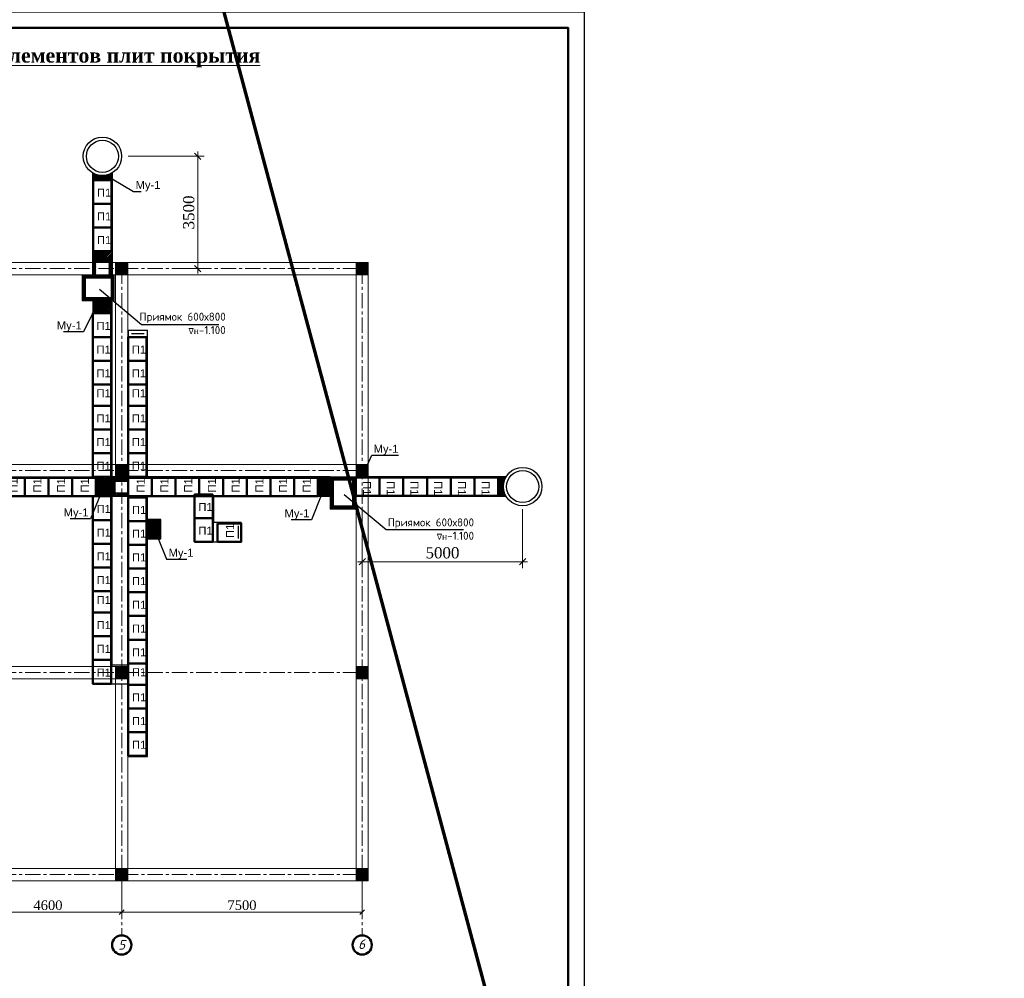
# Model space of a CAD drawing. Header units: millimetres. Extents: x 2063114 to 14983986, y -126020516 to 213791.
# Tile 593 of 656: x 2366898 to 2397603, y -182055 to -152159. Entities that reach past the tile are written whole.
import ezdxf
from ezdxf import colors
from ezdxf.entities.mleader import LeaderData, LeaderLine
from ezdxf.math import Vec2, Vec3

# ---------------------------------------------------------------- set-up
doc = ezdxf.new("R2010")
doc.units = ezdxf.units.MM
doc.linetypes.add('ACAD_ISO10W100', pattern=[18, 12, -3, 0, -3])
doc.linetypes.add('осевая', pattern=[50.8, 31.75, -6.35, 6.35, -6.35])
doc.layers.get('Defpoints').update_dxf_attribs({"color": 6, "lineweight": 35})
for name, color, linetype, lineweight in [('.', 7, 'Continuous', 15), ('_0', 7, 'Continuous', 20), ('_fundament', 160, 'Continuous', 50), ('АСО-Размеры-цепочки', 7, 'Continuous', 13), ('Надпись', 7, 'Continuous', 15), ('план', 7, 'Continuous', 20), ('раз.нар', 250, 'Continuous', 20), ('сплошная_толстая', 7, 'Continuous', 50), ('Стена', 7, 'Continuous', 35)]:
    doc.layers.add(name, color=color, linetype=linetype, lineweight=lineweight)
doc.layers.add('пунктир', color=1, linetype='ACAD_ISO10W100')
doc.styles.add('GOST 2.304', font='isocpeur.ttf', dxfattribs={"oblique": 15})
doc.styles.add('ISO_1.0', font='isocpeur.ttf')
doc.styles.add('SIMPLEX', font='times.ttf', dxfattribs={"width": 0.7})
doc.styles.get("Standard").update_dxf_attribs({"font": 'arial.ttf'})
doc.styles.add('TIEMS', font='times.ttf')
doc.styles.add('TIMES', font='times.ttf')
doc.styles.add('Times New Roman', font='times.ttf')
doc.dimstyles.new('Dim(100)', dxfattribs={"dimscale": 100, "dimtxt": 3.5, "dimasz": 2, "dimexe": 2, "dimexo": 2, "dimgap": 1, "dimtad": 1, "dimdec": 0, "dimdsep": 46, "dimtxsty": 'SIMPLEX', "dimblk": 'OBLIQUE', "dimcen": 2.5, "dimdle": 1.5, "dimclrd": 256, "dimclre": 256, "dimclrt": 256, "dimadec": 0, "dimazin": 0, "dimtfac": 0.75, "dimtdec": 0, "dimtmove": 1, "dimatfit": 3, "dimfxl": 1, "dimtolj": 1, "dimtzin": 0, "dimlwd": -1, "dimlwe": -1, "dimarcsym": 0})
doc.dimstyles.new('Миржалол100', dxfattribs={"dimtxt": 300, "dimasz": 150, "dimexe": 100, "dimexo": 100, "dimgap": 63, "dimtad": 1, "dimdec": 0, "dimtxsty": 'Times New Roman', "dimblk": 'OBLIQUE', "dimcen": 100, "dimclrd": 256, "dimclre": 256, "dimclrt": 256, "dimadec": 0, "dimazin": 0, "dimtfac": 1, "dimtdec": 0, "dimtmove": 1, "dimatfit": 3, "dimfxl": 800, "dimlwd": 13, "dimlwe": 13, "dimarcsym": 0})
pattern_1 = [(315, (28496.273, 8868.906), (22.4506403, 22.4506403), [])]

# ---------------------------------------------------------------- blocks, each defined once
blk = doc.blocks.new('263')
at = {"color": 7, "lineweight": 50, "ltscale": 150}
blk.add_lwpolyline([(1854161, -222296), (1854161, -223036), (1853591, -223036), (1853591, -222296)], close=True, dxfattribs=at)
at = {"color": 7, "ltscale": 100, "insert": (1853707, -222688), "char_height": 250, "width": 412.13, "attachment_point": 4}
blk.add_mtext('П1', dxfattribs=at)
blk = doc.blocks.new('_Oblique')
at = {"color": 0, "linetype": 'ByBlock', "lineweight": -2}
blk.add_line((-0.5, -0.5), (0.5, 0.5), dxfattribs=at)
blk = doc.blocks.new('*D3933')
at = {"layer": 'Defpoints', "color": 0, "transparency": 16777216}
for p in [(2370078, -156420), (2372450, -156420), (2371567, -159920)]:
    blk.add_point(p, dxfattribs=at)
at = {"layer": 'АСО-Размеры-цепочки', "transparency": 16777216}
for p, q in [((2372450, -160070), (2372450, -156270)), ((2370278, -156420), (2372650, -156420)), ((2371767, -159920), (2372650, -159920))]:
    blk.add_line(p, q, dxfattribs=at)
at = {"layer": 'АСО-Размеры-цепочки', "transparency": 16777216, "xscale": 200, "yscale": 200, "zscale": 200}
for p, rotation in [((2372450, -156420), 90), ((2372450, -159920), 270)]:
    blk.add_blockref('_Oblique', p, dxfattribs=dict(at, rotation=rotation))
at = {"layer": 'АСО-Размеры-цепочки', "transparency": 16777216, "insert": (2372172, -158170), "char_height": 350, "attachment_point": 5, "rotation": 90, "style": 'TIMES'}
blk.add_mtext('\\A1;3500', dxfattribs=at)
blk = doc.blocks.new('*D3935')
at = {"layer": 'Defpoints', "color": 0, "transparency": 16777216}
for p in [(2377582, -167264), (2382582, -167219), (2382582, -169065)]:
    blk.add_point(p, dxfattribs=at)
at = {"layer": 'АСО-Размеры-цепочки', "transparency": 16777216}
for p, q in [((2377582, -167464), (2377582, -169265)), ((2382582, -167419), (2382582, -169265)), ((2377432, -169065), (2382732, -169065))]:
    blk.add_line(p, q, dxfattribs=at)
at = {"layer": 'АСО-Размеры-цепочки', "transparency": 16777216, "xscale": 200, "yscale": 200, "zscale": 200, "rotation": 180}
blk.add_blockref('_Oblique', (2377582, -169065), dxfattribs=at)
at = {"layer": 'АСО-Размеры-цепочки', "transparency": 16777216, "xscale": 200, "yscale": 200, "zscale": 200}
blk.add_blockref('_Oblique', (2382582, -169065), dxfattribs=at)
at = {"layer": 'АСО-Размеры-цепочки', "transparency": 16777216, "insert": (2380082, -168787), "char_height": 350, "attachment_point": 5, "style": 'TIMES'}
blk.add_mtext('\\A1;5000', dxfattribs=at)
blk = doc.blocks.new('*D3954')
at = {"linetype": 'Continuous', "lineweight": 13, "transparency": 16777216}
for p, q in [((2370080, -179111), (2370080, -180092)), ((2377580, -179111), (2377580, -180092)), ((2370080, -179992), (2377580, -179992))]:
    blk.add_line(p, q, dxfattribs=at)
at = {"layer": 'Defpoints', "color": 0, "transparency": 16777216}
for p in [(2370080, -179011), (2377580, -179011), (2377580, -179992)]:
    blk.add_point(p, dxfattribs=at)
at = {"lineweight": 13, "transparency": 16777216, "xscale": 150, "yscale": 150, "zscale": 150, "rotation": 180}
blk.add_blockref('_Oblique', (2370080, -179992), dxfattribs=at)
at = {"lineweight": 13, "transparency": 16777216, "xscale": 150, "yscale": 150, "zscale": 150}
blk.add_blockref('_Oblique', (2377580, -179992), dxfattribs=at)
at = {"transparency": 16777216, "insert": (2373830, -179776), "char_height": 300, "attachment_point": 5, "style": 'Times New Roman', "bg_fill": 3, "box_fill_scale": 1.1, "bg_fill_color": 256, "bg_fill_true_color": 13158600, "bg_fill_transparency": 0}
blk.add_mtext('7500', dxfattribs=at)
blk = doc.blocks.new('*D3955')
at = {"linetype": 'Continuous', "lineweight": 13, "transparency": 16777216}
for p, q in [((2365480, -179111), (2365480, -180092)), ((2370080, -179111), (2370080, -180092)), ((2365480, -179992), (2370080, -179992))]:
    blk.add_line(p, q, dxfattribs=at)
at = {"layer": 'Defpoints', "color": 0, "transparency": 16777216}
for p in [(2365480, -179011), (2370080, -179011), (2370080, -179992)]:
    blk.add_point(p, dxfattribs=at)
at = {"lineweight": 13, "transparency": 16777216, "xscale": 150, "yscale": 150, "zscale": 150, "rotation": 180}
blk.add_blockref('_Oblique', (2365480, -179992), dxfattribs=at)
at = {"lineweight": 13, "transparency": 16777216, "xscale": 150, "yscale": 150, "zscale": 150}
blk.add_blockref('_Oblique', (2370080, -179992), dxfattribs=at)
at = {"transparency": 16777216, "insert": (2367780, -179777), "char_height": 300, "attachment_point": 5, "style": 'Times New Roman', "bg_fill": 3, "box_fill_scale": 1.1, "bg_fill_color": 256, "bg_fill_true_color": 13158600, "bg_fill_transparency": 0}
blk.add_mtext('4600', dxfattribs=at)
blk = doc.blocks.new('ккнг')
at = {"ltscale": 150, "transparency": 33554687}
h = blk.add_hatch(color=253, dxfattribs=at)
h.dxf.hatch_style = 1
h.paths.add_polyline_path([(2324084, -156498), (2323704, -156498), (2323704, -156878), (2324084, -156878)])
h = blk.add_hatch(color=253, dxfattribs=at)
h.dxf.hatch_style = 1
h.paths.add_polyline_path([(2330384, -156498), (2330004, -156498), (2330004, -156878), (2330384, -156878)])
h = blk.add_hatch(color=253, dxfattribs=at)
h.dxf.hatch_style = 1
h.paths.add_polyline_path([(2338384, -156498), (2338004, -156498), (2338004, -156878), (2338384, -156878)])
h = blk.add_hatch(color=253, dxfattribs=at)
h.dxf.hatch_style = 1
h.paths.add_polyline_path([(2345884, -156498), (2345504, -156498), (2345504, -156878), (2345884, -156878)])
h = blk.add_hatch(color=253, dxfattribs=at)
h.dxf.hatch_style = 1
h.paths.add_polyline_path([(2324084, -162798), (2323704, -162798), (2323704, -163178), (2324084, -163178)])
h = blk.add_hatch(color=253, dxfattribs=at)
h.dxf.hatch_style = 1
h.paths.add_polyline_path([(2330384, -162798), (2330004, -162798), (2330004, -163178), (2330384, -163178)])
h = blk.add_hatch(color=253, dxfattribs=at)
h.dxf.hatch_style = 1
h.paths.add_polyline_path([(2338384, -162798), (2338004, -162798), (2338004, -163178), (2338384, -163178)])
h = blk.add_hatch(color=253, dxfattribs=at)
h.dxf.hatch_style = 1
h.paths.add_polyline_path([(2345884, -162798), (2345504, -162798), (2345504, -163178), (2345884, -163178)])
h = blk.add_hatch(color=253, dxfattribs=at)
h.dxf.hatch_style = 1
h.paths.add_polyline_path([(2324084, -169478), (2323704, -169478), (2323704, -169098), (2324084, -169098)])
h = blk.add_hatch(color=253, dxfattribs=at)
h.dxf.hatch_style = 1
h.paths.add_polyline_path([(2330384, -169098), (2330004, -169098), (2330004, -169478), (2330384, -169478)])
h = blk.add_hatch(color=253, dxfattribs=at)
h.dxf.hatch_style = 1
h.paths.add_polyline_path([(2333784, -169098), (2333404, -169098), (2333404, -169478), (2333784, -169478)])
h = blk.add_hatch(color=253, dxfattribs=at)
h.dxf.hatch_style = 1
h.paths.add_polyline_path([(2338384, -169098), (2338004, -169098), (2338004, -169478), (2338384, -169478)])
h = blk.add_hatch(color=253, dxfattribs=at)
h.dxf.hatch_style = 1
h.paths.add_polyline_path([(2345884, -169098), (2345504, -169098), (2345504, -169478), (2345884, -169478)])
h = blk.add_hatch(color=253, dxfattribs=at)
h.dxf.hatch_style = 1
h.paths.add_polyline_path([(2324084, -175398), (2323704, -175398), (2323704, -175778), (2324084, -175778)])
h = blk.add_hatch(color=253, dxfattribs=at)
h.dxf.hatch_style = 1
h.paths.add_polyline_path([(2330384, -175398), (2330004, -175398), (2330004, -175778), (2330384, -175778)])
h = blk.add_hatch(color=253, dxfattribs=at)
h.dxf.hatch_style = 1
h.paths.add_polyline_path([(2333784, -175398), (2333404, -175398), (2333404, -175778), (2333784, -175778)])
h = blk.add_hatch(color=253, dxfattribs=at)
h.dxf.hatch_style = 1
h.paths.add_polyline_path([(2338384, -175398), (2338004, -175398), (2338004, -175778), (2338384, -175778)])
h = blk.add_hatch(color=253, dxfattribs=at)
h.dxf.hatch_style = 1
h.paths.add_polyline_path([(2345884, -175398), (2345504, -175398), (2345504, -175778), (2345884, -175778)])
at = {"color": 253, "ltscale": 150}
for p, q in [((2323223, -156498), (2345884, -156498)), ((2345884, -175778), (2345884, -156498)), ((2323223, -156878), (2345504, -156878)), ((2330004, -162798), (2330004, -156878)), ((2330384, -162798), (2330384, -156878)), ((2338004, -162798), (2338004, -156878)), ((2338384, -162798), (2338384, -156878)), ((2345504, -175398), (2345504, -156878)), ((2323304, -162798), (2323304, -163178)), ((2323304, -162798), (2345504, -162798)), ((2323304, -163178), (2345504, -163178)), ((2323304, -169478), (2323304, -169098)), ((2323304, -169098), (2338384, -169098)), ((2338384, -175398), (2338384, -169098)), ((2323304, -169478), (2338004, -169478)), ((2330004, -175398), (2330004, -169478)), ((2330384, -175398), (2330384, -169478)), ((2338004, -175398), (2338004, -169478)), ((2345504, -175398), (2323223, -175398)), ((2345884, -175778), (2323223, -175778))]:
    blk.add_line(p, q, dxfattribs=at)
for points in [[(2323704, -156498), (2324084, -156498), (2324084, -156878), (2323704, -156878)], [(2330004, -156498), (2330384, -156498), (2330384, -156878), (2330004, -156878)], [(2338004, -156498), (2338384, -156498), (2338384, -156878), (2338004, -156878)], [(2345504, -156498), (2345884, -156498), (2345884, -156878), (2345504, -156878)], [(2323704, -162798), (2324084, -162798), (2324084, -163178), (2323704, -163178)], [(2330004, -162798), (2330384, -162798), (2330384, -163178), (2330004, -163178)], [(2338004, -162798), (2338384, -162798), (2338384, -163178), (2338004, -163178)], [(2345504, -162798), (2345884, -162798), (2345884, -163178), (2345504, -163178)], [(2323704, -169478), (2324084, -169478), (2324084, -169098), (2323704, -169098)], [(2330004, -169098), (2330384, -169098), (2330384, -169478), (2330004, -169478)], [(2333404, -169098), (2333784, -169098), (2333784, -169478), (2333404, -169478)], [(2338004, -169098), (2338384, -169098), (2338384, -169478), (2338004, -169478)], [(2345504, -169098), (2345884, -169098), (2345884, -169478), (2345504, -169478)], [(2323704, -175398), (2324084, -175398), (2324084, -175778), (2323704, -175778)], [(2330004, -175398), (2330384, -175398), (2330384, -175778), (2330004, -175778)], [(2333404, -175398), (2333784, -175398), (2333784, -175778), (2333404, -175778)], [(2338004, -175398), (2338384, -175398), (2338384, -175778), (2338004, -175778)], [(2345504, -175398), (2345884, -175398), (2345884, -175778), (2345504, -175778)]]:
    blk.add_lwpolyline(points, close=True, dxfattribs=at)
at = {"layer": '_0'}
blk.add_lwpolyline([(2323223, -176377), (2323223, -166357), (2323523, -166157), (2322923, -165957), (2323223, -165757), (2323223, -156146)], dxfattribs=at)
at = {"layer": 'сплошная_толстая', "color": 253, "ltscale": 150}
blk.add_line((2324084, -175778), (2324084, -175398), dxfattribs=at)

msp = doc.modelspace()

# ---------------------------------------------------------------- hatches: boundary and pattern name
at = {"layer": '.', "lineweight": 0, "transparency": 33554687}
h = msp.add_hatch(dxfattribs=at)
h.set_pattern_fill('ANSI31', color=256, scale=10)
h.set_pattern_definition([(45, (206940.617, 98323.128), (-22.4506403, 22.4506403), [])])
h.paths.add_polyline_path([(2369677.77837, -156985.41081, -0.1715728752), (2369277.77837, -156985.41081), (2369277.77837, -157161.84277), (2369677.77837, -157161.84277)])
h.paths.add_polyline_path([(2369277.77837, -156985.41081, -0.0388012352), (2369192.77837, -156947.71686), (2369192.77837, -157161.84277), (2369277.77837, -157161.84277)])
h.paths.add_polyline_path([(2369762.77837, -156947.71686, -0.0388012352), (2369677.77837, -156985.41081), (2369677.77837, -157161.84277), (2369762.77837, -157161.84277)])
h = msp.add_hatch(dxfattribs=at)
h.set_pattern_fill('ANSI31', color=256, scale=10)
h.set_pattern_definition([(45, (35409.7, 8868.906), (-22.4506403, 22.4506403), [])])
h.paths.add_polyline_path([(2369192.77837, -159381.84277), (2369777.77837, -159381.84277), (2369777.77837, -159719.72538), (2369192.77837, -159719.72538)])
h = msp.add_hatch(dxfattribs=at)
h.set_pattern_fill('ANSI31', color=256, scale=10)
h.set_pattern_definition([(45, (477509.28, 49391.993), (-22.4506403, 22.4506403), [])])
h.paths.add_polyline_path([(2369848.0844, -160121.84277), (2368848.0844, -160121.84277), (2368848.0844, -160921.84277), (2369848.0844, -160921.84277)])
h.paths.add_polyline_path([(2369748.0844, -160221.84277), (2369748.0844, -160821.84277), (2368948.0844, -160821.84277), (2368948.0844, -160221.84277)], flags=16)
h = msp.add_hatch(dxfattribs=at)
h.set_pattern_fill('ANSI31', color=256, scale=10)
h.set_pattern_definition([(45, (28496.273, 8868.906), (-22.4506403, 22.4506403), [])])
h.paths.add_polyline_path([(2369777.77837, -160921.84277), (2369177.77837, -160921.84277), (2369177.77837, -161314.72538), (2369777.77837, -161314.72538)])
h = msp.add_hatch(dxfattribs=at)
h.set_pattern_fill('ANSI31', color=256, scale=10, angle=-90)
h.set_pattern_definition(pattern_1)
h.paths.add_polyline_path([(2369880.32925, -166419.72538), (2369277.77837, -166419.72538), (2369277.77837, -167019.72538), (2369880.32925, -167019.72538)])
h = msp.add_hatch(dxfattribs=at)
h.set_pattern_fill('ANSI31', color=256, scale=10, angle=-90)
h.set_pattern_definition([(315, (36496.273, 8868.906), (22.4506403, 22.4506403), [])])
h.paths.add_polyline_path([(2370080.32925, -166449.72538), (2369880.32925, -166449.72538), (2369880.32925, -166519.72538), (2369880.32925, -166549.72538), (2370080.32925, -166549.72538)])
h.paths.add_polyline_path([(2370264.35172, -166449.72538), (2370080.32925, -166449.72538), (2370080.32925, -166549.72538), (2370280.32925, -166549.72538), (2370280.32925, -166519.72538), (2370264.35172, -166519.72538)])
h.paths.add_polyline_path([(2370080.32925, -166919.72538), (2369880.32925, -166919.72538), (2369880.32925, -167019.72538), (2370080.32925, -167019.72538)])
h.paths.add_polyline_path([(2370280.32925, -166919.72538), (2370080.32925, -166919.72538), (2370080.32925, -167019.72538), (2370280.32925, -167019.72538)])
h = msp.add_hatch(dxfattribs=at)
h.set_pattern_fill('ANSI31', color=256, scale=10, angle=-90)
h.set_pattern_definition(pattern_1)
h.paths.add_polyline_path([(2376200.32925, -166449.72538), (2376580.32925, -166449.72538), (2376580.32925, -167019.72538), (2376200.32925, -167019.72538)])
h = msp.add_hatch(dxfattribs=at)
h.set_pattern_fill('ANSI31', color=256, scale=10, angle=-90)
h.set_pattern_definition([(315, (2586894.165, 1724919.08), (22.4506403, 22.4506403), [])])
h.paths.add_polyline_path([(2377380.32925, -167419.72538), (2377380.32925, -166419.72538), (2376580.32925, -166419.72538), (2376580.32925, -167419.72538)])
h.paths.add_polyline_path([(2377280.32925, -167319.72538), (2376680.32925, -167319.72538), (2376680.32925, -166519.72538), (2377280.32925, -166519.72538)], flags=16)
h = msp.add_hatch(dxfattribs=at)
h.set_pattern_fill('ANSI31', color=256, scale=10, angle=-90)
h.set_pattern_definition([(315, (2635825.3, 1993037.67), (22.4506403, 22.4506403), [])])
h.paths.add_polyline_path([(2382016.76121, -166919.49051, -0.1715728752), (2382016.76121, -166519.49051), (2381820.32925, -166519.49051), (2381820.32925, -166919.49051)])
h.paths.add_polyline_path([(2382054.45516, -167004.49051, -0.0388012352), (2382016.76121, -166919.49051), (2381820.32925, -166919.49051), (2381820.32925, -167004.49051)])
h.paths.add_polyline_path([(2382016.76121, -166519.49051, -0.0388012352), (2382054.45516, -166434.49051), (2381820.32925, -166434.49051), (2381820.32925, -166519.49051)])
h = msp.add_hatch(dxfattribs=at)
h.set_pattern_fill('ANSI31', color=256, scale=10, angle=-90)
h.set_pattern_definition(pattern_1)
h.paths.add_polyline_path([(2371302.24421, -167747.99861), (2370880.32925, -167747.99861), (2370880.32925, -168347.99861), (2371302.24421, -168347.99861)])
at = {"layer": '_fundament', "lineweight": 18}
h = msp.add_hatch(dxfattribs=at)
h.set_pattern_fill('JIS_WOOD', color=0, scale=30, angle=90)
h.set_pattern_definition([(135, (1594694.007, -148520.792), (-15, -15), [])])
h.paths.add_polyline_path([(2369177.77837, -159919.72538), (2369177.77837, -160119.72538), (2369277.77837, -160119.72538), (2369277.77837, -159919.72538)])
h.paths.add_polyline_path([(2369177.77837, -159719.72538), (2369177.77837, -159919.72538), (2369277.77837, -159919.72538), (2369277.77837, -159719.72538)])
h = msp.add_hatch(dxfattribs=at)
h.set_pattern_fill('JIS_WOOD', color=0, scale=30, angle=90)
h.set_pattern_definition([(135, (1594521.007, -148520.792), (-15, -15), [])])
h.paths.add_polyline_path([(2369677.24907, -159919.72538), (2369777.24907, -159919.72538), (2369778.30768, -160121.84277), (2369678.30768, -160121.84277)])
edge = h.paths.add_edge_path()
edge.add_line((2369777.77837, -159719.72538), (2369777.77837, -159919.72538))
edge.add_line((2369777.77837, -159919.72538), (2369677.77837, -159919.72538))
edge.add_line((2369677.77837, -159919.72538), (2369677.77837, -159719.72538))
edge.add_line((2369677.77837, -159719.72538), (2369733.4405, -159719.72538))

# ---------------------------------------------------------------- linework, layer by layer
for p, q in [((2370697.72421, -161675.51331, 0.82749), (2369383.57298, -160577.72179, 0.82749)), ((2373110.3104, -161675.51331, 0.82749), (2370697.72421, -161675.51331, 0.82749)), ((2378329.96912, -168073.39586, 0.82749), (2377015.81789, -166975.60435, 0.82749)), ((2380742.55531, -168073.39586, 0.82749), (2378329.96912, -168073.39586, 0.82749))]:
    msp.add_line(p, q)
at = {"ltscale": 100}
msp.add_lwpolyline([(2317098.69554, -151908.61999), (2384498.69554, -151908.61999), (2384498.69554, -193908.61999), (2317098.69554, -193908.61999)], close=True, dxfattribs=at)
at = {"lineweight": 0}
for points in [[(2369848.0844, -160121.84277), (2368848.0844, -160121.84277), (2368848.0844, -160921.84277), (2369848.0844, -160921.84277)], [(2369748.0844, -160221.84277), (2368948.0844, -160221.84277), (2368948.0844, -160821.84277), (2369748.0844, -160821.84277)], [(2377380.32925, -167419.72538), (2377380.32925, -166419.72538), (2376580.32925, -166419.72538), (2376580.32925, -167419.72538)], [(2377280.32925, -167319.72538), (2377280.32925, -166519.72538), (2376680.32925, -166519.72538), (2376680.32925, -167319.72538)]]:
    msp.add_lwpolyline(points, close=True, dxfattribs=at)
at = {"color": 7, "lineweight": 50, "ltscale": 150}
for points in [[(2369747.77837, -164199.72538), (2369747.77837, -163534.72538), (2369177.77837, -163534.72538), (2369177.77837, -164199.72538)], [(2370850.32925, -164199.72538), (2370850.32925, -163534.72538), (2370280.32925, -163534.72538), (2370280.32925, -164199.72538)], [(2369751.75083, -170647.86779), (2369751.75083, -169982.86779), (2369181.75083, -169982.86779), (2369181.75083, -170647.86779)], [(2370854.30171, -172900.24262), (2370854.30171, -172235.24262), (2370284.30171, -172235.24262), (2370284.30171, -172900.24262)]]:
    msp.add_lwpolyline(points, close=True, dxfattribs=at)
for centre, radius in [((2369477.77837, -156419.72538), 600), ((2369477.77837, -156419.72538), 500), ((2382582.44664, -166719.49051), 600), ((2382582.44664, -166719.49051), 500)]:
    msp.add_circle(centre, radius)
at = {"layer": '_0', "color": 0, "linetype": 'ByBlock', "lineweight": 35}
for p, q in [((2369177.77837, -156939.34062), (2369177.77837, -160121.84277)), ((2369192.77837, -157161.84277), (2369192.77837, -156947.71686)), ((2369762.77837, -157161.84277), (2369762.77837, -156947.71686)), ((2369777.77837, -156939.34062), (2369777.77837, -160121.84277)), ((2382062.8314, -166419.49051), (2377380.32925, -166419.49051)), ((2381820.32925, -166434.49051), (2382054.45516, -166434.49051)), ((2382062.8314, -167019.49051), (2377380.32925, -167019.49051)), ((2381820.32925, -167004.49051), (2382054.45516, -167004.49051))]:
    msp.add_line(p, q, dxfattribs=at)
at = {"layer": '_0', "color": 0, "lineweight": 30}
for points in [[(2369192.77837, -159381.84277), (2369777.77837, -159381.84277), (2369777.77837, -159719.72538), (2369192.77837, -159719.72538)], [(2369777.77837, -160921.84277), (2369177.77837, -160921.84277), (2369177.77837, -161314.72538), (2369777.77837, -161314.72538)], [(2369880.32925, -166419.72538), (2369277.77837, -166419.72538), (2369277.77837, -167019.72538), (2369880.32925, -167019.72538)], [(2376200.32925, -166449.72538), (2376580.32925, -166449.72538), (2376580.32925, -167019.72538), (2376200.32925, -167019.72538)], [(2371302.24421, -167747.99861), (2370880.32925, -167747.99861), (2370880.32925, -168347.99861), (2371302.24421, -168347.99861)]]:
    msp.add_lwpolyline(points, close=True, dxfattribs=at)
for points in [[(2369177.77837, -160121.84277), (2369777.77837, -160121.84277)], [(2370280.32925, -161845.01325), (2370280.32925, -166419.72538), (2369777.77837, -166419.72538), (2369777.77837, -160121.84277)], [(2370280.32925, -161845.01325), (2370880.32925, -161845.01325)], [(2370380.32925, -161945.01325), (2370780.32925, -161945.01325)], [(2376580.32925, -166419.72538), (2370880.32925, -166419.72538), (2370880.32925, -161845.01325)], [(2369880.32925, -166449.72538), (2370280.32925, -166449.72538)], [(2369880.32925, -166549.72538), (2370280.32925, -166549.72538)], [(2377380.32925, -166419.49051), (2377380.32925, -167019.49051)], [(2377380.32925, -166419.72538), (2377380.32925, -167019.72538)], [(2362280.32925, -167019.72538), (2369177.77837, -167019.72538)], [(2370280.32925, -172885.62377), (2369177.77837, -172885.62377), (2369177.77837, -167019.72538)], [(2369777.77837, -167019.72538), (2370280.32925, -167019.72538)], [(2370280.32925, -167019.72538), (2370280.32925, -170402.46039), (2370280.32925, -172285.62377), (2369777.77837, -172285.62377), (2369777.77837, -167019.72538)], [(2369880.32925, -166919.72538), (2369880.32925, -167019.72538)], [(2369880.32925, -166919.72538), (2370280.32925, -166919.72538)], [(2370280.32925, -167019.72538), (2370280.32925, -166919.72538)], [(2370880.32925, -175137.99861), (2370880.32925, -170402.46039), (2370880.32925, -168347.99861), (2371302.24421, -168347.99861), (2371302.24421, -167747.99861), (2370880.32925, -167747.99861), (2370880.32925, -167019.72538), (2372354.37895, -167019.72538), (2372354.3789, -168442.20688), (2373807.79371, -168439.4621), (2373806.6606, -167839.46317), (2372954.37892, -167841.07271), (2372954.37895, -167019.72538), (2376680.32925, -167019.72538)], [(2373706.84981, -167939.65184), (2373707.60521, -168339.65113)], [(2370280.32925, -175137.99861), (2370280.32925, -172885.62377)], [(2370280.32925, -175137.99861), (2370880.32925, -175137.99861)]]:
    msp.add_lwpolyline(points, dxfattribs=at)
at = {"layer": 'план', "color": 0, "lineweight": 50}
msp.add_lwpolyline([(2319098.69544, -152408.61999), (2383998.69544, -152408.61999), (2383998.69544, -193408.61999), (2319098.69544, -193408.61999)], close=True, dxfattribs=at)
at = {"layer": 'пунктир', "linetype": 'осевая', "lineweight": 9, "ltscale": 15}
for p, q in [((2352594.70057, -159920.78408), (2377580.32925, -159920.78408)), ((2370080.32925, -159920.78408), (2370080.32925, -180714.97741)), ((2377580.32925, -159920.78408), (2377580.32925, -180714.97741)), ((2352594.70057, -166220.78408), (2377580.32925, -166220.78408)), ((2352594.70057, -172520.78408), (2377580.32925, -172520.78408)), ((2352594.70057, -178820.78408), (2377580.32925, -178820.78408))]:
    msp.add_line(p, q, dxfattribs=at)
at = {"layer": 'раз.нар', "color": 252, "lineweight": 0}
for points in [[(2362280.32925, -167019.72538), (2368980.36925, -167019.72538)], [(2371180.32925, -167019.72538), (2376480.32925, -167019.72538)]]:
    msp.add_lwpolyline(points, dxfattribs=at)
at = {"layer": 'сплошная_толстая', "color": 0, "ltscale": 150}
for centre in [(2370080.32925, -181014.97741), (2377580.32925, -181014.97741)]:
    msp.add_circle(centre, 300, dxfattribs=at)
at = {"layer": 'Стена', "color": 252, "lineweight": 0}
for p, q in [((2370280.32925, -166519.72538), (2370280.32925, -166419.72538)), ((2370280.32925, -171919.76538), (2370280.32925, -166919.72538))]:
    msp.add_line(p, q, dxfattribs=at)

# ---------------------------------------------------------------- block references
at = {"lineweight": 0}
for p in [(515601.55872, 65134.11615), (515601.55872, 64394.11615), (515601.55872, 63654.11615), (515586.55872, 60981.23354), (515586.55872, 60241.23354), (516689.10959, 60241.23354), (515586.55872, 59501.23354), (516689.10959, 59501.23354), (515586.55872, 58096.23354), (516689.10959, 58096.23354), (515586.55872, 57356.23354), (516689.10959, 57356.23354), (515586.55872, 56616.23354), (516689.10959, 56616.23354), (515590.53118, 55273.09114), (518763.15925, 55333.75204), (516693.08205, 55240.7163), (515590.53118, 54533.09114), (516693.08205, 54500.7163), (518763.15925, 54593.75204), (515590.53118, 53793.09114), (516693.08205, 53760.7163), (515590.53118, 53053.09114), (516693.08205, 53020.7163), (516693.08205, 52280.7163), (515590.53118, 51648.09114), (516693.08205, 51540.7163), (515590.53118, 50908.09114), (516693.08205, 50800.7163), (515590.53118, 50168.09114), (516693.08205, 49395.7163), (516693.08205, 48655.7163), (516693.08205, 47915.7163)]:
    msp.add_blockref('263', p, dxfattribs=at)
for p, rotation in [((2144021.81945, -2020610.94504), 89.99999999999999), ((2144761.81945, -2020610.94504), 89.99999999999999), ((2145501.81945, -2020610.94504), 89.99999999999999), ((2146241.81945, -2020610.94504), 89.99999999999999), ((2147984.37032, -2020610.94504), 89.99999999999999), ((2148724.37032, -2020610.94504), 89.99999999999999), ((2149464.37032, -2020610.94504), 89.99999999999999), ((2150204.37032, -2020610.94504), 89.99999999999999), ((2150944.37032, -2020610.94504), 89.99999999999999), ((2151684.37032, -2020610.94504), 89.99999999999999), ((2152424.37032, -2020610.94504), 89.99999999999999), ((2153164.37032, -2020610.94504), 89.99999999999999), ((2600416.28817, 1687156.72915), 270), ((2601156.28817, 1687156.72915), 270), ((2601896.28817, 1687156.72915), 270), ((2602636.28817, 1687156.72915), 270), ((2603376.28817, 1687156.72915), 270), ((2604116.28817, 1687156.72915), 270), ((2150771.83478, -2022030.68175), 89.99999999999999)]:
    msp.add_blockref('263', p, dxfattribs=dict(at, rotation=rotation))

# ---------------------------------------------------------------- texts
at = {"insert": (2327517.98853, -140857.19959), "char_height": 300, "width": 23568.6449753, "attachment_point": 1}
msp.add_mtext('\\pi-900,l1080,t1080;1.^IОбщие указания см.лист  АС- \\P2.^IДанный лист смотри совместно с листами АС-\\P{\\C7;3.^IМонолитную ж\\fArial|b0|i0|c238|p34;/\\fArial|b0|i0|c204|p34;б ленту выполнить из бетона класса В-\\fArial|b0|i0|c238|p34;12,5\\fArial|b0|i0|c204|p34;.} \\P4.^IМонолитную стен выполнить из бетона класса В-12,5 укладывать на слой цементного раствора М100 толщиной 30мм с полным заполнением вертикальных швов, иметь в виду  перевязку швов не менее  200мм\\P5.^IПод подошвой фундамента устроить {\\C7;бетонное подготовку толщиной \\fArial|b0|i0|c238|p34;10\\fArial|b0|i0|c204|p34;0мм\\fArial|b0|i0|c238|p34;,\\fArial|b0|i0|c204|p34; оклеечная гидроизоляция из рулонными материалами изола.}\\P6.^IБоковые поверхности фундаментов, соприкасающихся с грунтом, обмазать горячим битумом за два раза.\\P7.^IГоризонтальную гидроизоляцию выполнить из цементного раствора с добавлением   жидкого  стекла  толщ.30мм.\\P8.^IЗа отм.±{\\fArial|b0|i0|c238|p34;0}.{\\fArial|b0|i0|c238|p34;000 }принята отметка чистого пола{\\fArial|b0|i0|c238|p34;, }что соответствует абсолютной отм.{\\C1;±551.55}', dxfattribs=at)
at = {"char_height": 250, "width": 2922.6480836, "attachment_point": 9, "style": 'ISO_1.0'}
for insert in [(2373323.63885, -161963.29265, 0.82749), (2381066.97043, -168378.12176, 0.82749)]:
    msp.add_mtext('Приямок 600х800\\P{\\fLucida Sans Unicode|b0|i0|c204|p34;\\H0.75x;∇\\fSylfaen|b0|i0|c204|p18;\\H1.0667x;н}-1.100', dxfattribs=dict(at, insert=insert))
at = {"color": 7, "ltscale": 100, "char_height": 250, "width": 412.1263257, "attachment_point": 4}
for insert in [(2369293.33317, -163807.84814), (2370395.88405, -163807.84814), (2369297.30564, -170255.99055), (2370399.85651, -172508.36538)]:
    msp.add_mtext('П1', dxfattribs=dict(at, insert=insert))
at = {"layer": 'Надпись', "lineweight": 15, "insert": (2359571.7853, -153046.97118), "char_height": 450, "width": 15209.9346731, "attachment_point": 1, "style": 'TIEMS'}
msp.add_mtext('{\\fTimes New Roman|b1|i0|c204|p18;\\LСхема расположения элементов плит покрытия}', dxfattribs=at)
at = {"layer": 'пунктир', "color": 0, "linetype": 'осевая', "ltscale": 15, "insert": (2377560.68127, -180841.66554), "char_height": 300, "width": 255.0496237, "attachment_point": 2, "style": 'GOST 2.304'}
msp.add_mtext('6', dxfattribs=at)
at = {"layer": 'сплошная_толстая', "color": 0, "ltscale": 150, "insert": (2370078.2523, -180860.96326), "char_height": 300, "width": 255.0496237, "attachment_point": 2, "style": 'GOST 2.304'}
msp.add_mtext('5', dxfattribs=at)

# ---------------------------------------------------------------- dimensions: what is measured, and where the dimension line sits
at = {"layer": 'АСО-Размеры-цепочки'}
dim = msp.add_linear_dim(base=(2372450.27346, -156419.72538), p1=(2371567.26083, -159919.72538), p2=(2370077.77837, -156419.72538), angle=90, dimstyle='Dim(100)', override={"dimtxsty": 'TIMES'}, dxfattribs=at)
dim.commit()
dim.dimension.update_dxf_attribs({"geometry": '*D3933', "text_midpoint": (2372172.24534, -158169.72538)})
dim = msp.add_linear_dim(base=(2382582.44664, -169065.27399), p1=(2377582.44664, -167263.93727), p2=(2382582.44664, -167219.49051), dimstyle='Dim(100)', override={"dimtxsty": 'TIMES'}, dxfattribs=at)
dim.commit()
dim.dimension.update_dxf_attribs({"geometry": '*D3935', "text_midpoint": (2380082.44664, -168787.24587)})

# ---------------------------------------------------------------- leaders
ml = msp.add_multileader_mtext('Standard')
ml.set_content('Му-1', color=256)
ml.set_leader_properties(color=256, linetype='ByLayer', lineweight=-1)
ml.build(insert=Vec2(0, 0))
ml.multileader.update_dxf_attribs({"text_left_attachment_type": 6, "text_right_attachment_type": 6, "dogleg_length": 0.36, "arrow_head_size": 150})
ctx = ml.context
ctx.base_point, ctx.char_height, ctx.arrow_head_size, ctx.landing_gap_size, ctx.plane_origin = Vec3(2370451.8754, -157511.98438), 250, 150, 60.75, Vec3(2372026.68076, -157506.87793)
ctx.left_attachment, ctx.right_attachment = 6, 6
notes = []
notes.append((ctx, [(0, (1, 1, 0), (2370451.5154, -157511.98438), (1, 0), 0.36, [(0, [(2369648.37328, -157049.40982)], 0, [])])]))
ctx.mtext.insert, ctx.mtext.width, ctx.mtext.flow_direction = Vec3(2370512.6254, -157188.48506), 172.479365, 5
ml = msp.add_multileader_mtext('Standard')
ml.set_content('Му-1', color=256)
ml.set_leader_properties(color=256, linetype='ByLayer', lineweight=-1)
ml.build(insert=Vec2(0, 0))
ml.multileader.update_dxf_attribs({"text_left_attachment_type": 6, "text_right_attachment_type": 6, "dogleg_length": 0.36, "arrow_head_size": 150})
ctx = ml.context
ctx.base_point, ctx.char_height, ctx.arrow_head_size, ctx.landing_gap_size, ctx.plane_origin = Vec3(2368084.73772, -161891.05521), 250, 150, 60.75, Vec3(2372880.77225, -161705.05978)
ctx.left_attachment, ctx.right_attachment, ctx.text_align_type = 6, 6, 2
notes.append((ctx, [(1, (1, 1, 0), (2368892.6482, -161891.05521), (-1, 0), 0.36, [(0, [(2369299.60965, -161058.28197)], 0, [])])]))
ctx.mtext.insert, ctx.mtext.width, ctx.mtext.defined_height, ctx.mtext.alignment, ctx.mtext.flow_direction = Vec3(2368831.5382, -161567.5559), 563.0512954, 249.16236, 3, 5
ml = msp.add_multileader_mtext('Standard')
ml.set_content('Му-1', color=256)
ml.set_leader_properties(color=256, linetype='ByLayer', lineweight=-1)
ml.build(insert=Vec2(0, 0))
ml.multileader.update_dxf_attribs({"text_left_attachment_type": 6, "text_right_attachment_type": 6, "dogleg_length": 0.36, "arrow_head_size": 150})
ctx = ml.context
ctx.base_point, ctx.char_height, ctx.arrow_head_size, ctx.landing_gap_size, ctx.plane_origin = Vec3(2377875.55644, -165740.41911), 250, 150, 60.75, Vec3(2378454.7723, -165777.63996)
ctx.left_attachment, ctx.right_attachment = 6, 6
notes.append((ctx, [(0, (1, 1, 0), (2377875.19644, -165740.41911), (1, 0), 0.36, [(0, [(2377551.5834, -166479.22616)], 0, [])])]))
ctx.mtext.insert, ctx.mtext.defined_height, ctx.mtext.flow_direction = Vec3(2377936.30644, -165416.91979), 380.11653, 5
ml = msp.add_multileader_mtext('Standard')
ml.set_content('Му-1', color=256)
ml.set_leader_properties(color=256, linetype='ByLayer', lineweight=-1)
ml.build(insert=Vec2(0, 0))
ml.multileader.update_dxf_attribs({"text_left_attachment_type": 6, "text_right_attachment_type": 6, "dogleg_length": 0.36, "arrow_head_size": 150})
ctx = ml.context
ctx.base_point, ctx.char_height, ctx.arrow_head_size, ctx.landing_gap_size, ctx.plane_origin = Vec3(2368299.0046, -167723.20887), 250, 150, 60.75, Vec3(2373095.03913, -167537.21344)
ctx.left_attachment, ctx.right_attachment, ctx.text_align_type = 6, 6, 2
notes.append((ctx, [(1, (1, 1, 0), (2369106.91508, -167723.20887), (-1, 0), 0.36, [(0, [(2369474.45681, -166827.41707)], 0, [])])]))
ctx.mtext.insert, ctx.mtext.width, ctx.mtext.defined_height, ctx.mtext.alignment, ctx.mtext.flow_direction = Vec3(2369045.80508, -167399.70956), 563.0512954, 249.16236, 3, 5
ml = msp.add_multileader_mtext('Standard')
ml.set_content('Му-1', color=256)
ml.set_leader_properties(color=256, linetype='ByLayer', lineweight=-1)
ml.build(insert=Vec2(0, 0))
ml.multileader.update_dxf_attribs({"text_left_attachment_type": 6, "text_right_attachment_type": 6, "dogleg_length": 0.36, "arrow_head_size": 150})
ctx = ml.context
ctx.base_point, ctx.char_height, ctx.arrow_head_size, ctx.landing_gap_size, ctx.plane_origin = Vec3(2375185.52773, -167752.69588), 250, 150, 60.75, Vec3(2379981.56226, -167566.70045)
ctx.left_attachment, ctx.right_attachment, ctx.text_align_type = 6, 6, 2
notes.append((ctx, [(1, (1, 1, 0), (2375993.43821, -167752.69588), (-1, 0), 0.36, [(0, [(2376360.97994, -166856.90408)], 0, [])])]))
ctx.mtext.insert, ctx.mtext.width, ctx.mtext.defined_height, ctx.mtext.alignment, ctx.mtext.flow_direction = Vec3(2375932.32821, -167429.19656), 563.0512954, 249.16236, 3, 5
ml = msp.add_multileader_mtext('Standard')
ml.set_content('Му-1', color=256)
ml.set_leader_properties(color=256, linetype='ByLayer', lineweight=-1)
ml.build(insert=Vec2(0, 0))
ml.multileader.update_dxf_attribs({"text_left_attachment_type": 6, "text_right_attachment_type": 6, "dogleg_length": 0.36, "arrow_head_size": 150})
ctx = ml.context
ctx.base_point, ctx.char_height, ctx.arrow_head_size, ctx.landing_gap_size, ctx.plane_origin = Vec3(2371481.15147, -168980.06013), 250, 150, 60.75, Vec3(2376277.186, -168794.0647)
ctx.left_attachment, ctx.right_attachment = 6, 6
notes.append((ctx, [(0, (1, 1, 0), (2371480.79147, -168980.06013), (1, 0), 0.36, [(0, [(2371134.64504, -168147.28688)], 0, [])])]))
ctx.mtext.insert, ctx.mtext.width, ctx.mtext.defined_height, ctx.mtext.flow_direction = Vec3(2371541.90147, -168656.56081), 563.0512954, 249.16236, 5
for ctx, leaders in notes:
    for number, flags, end, landing, length, lines in leaders:
        leader = LeaderData()
        leader.index, (leader.has_last_leader_line, leader.has_dogleg_vector, leader.attachment_direction) = number, flags
        leader.last_leader_point, leader.dogleg_vector, leader.dogleg_length = Vec3(end), Vec3(landing), length
        for number, points, colour, breaks in lines:
            line = LeaderLine()
            line.index, line.vertices, line.color, line.breaks = number, Vec3.list(points), colors.encode_raw_color(colour), breaks
            leader.lines.append(line)
        ctx.leaders.append(leader)

# ---------------------------------------------------------------- next in the draw order: dimensions: what is measured, and where the dimension line sits
dim = msp.add_linear_dim(base=(2377580.32925, -179992.21498), p1=(2370080.32925, -179010.78408), p2=(2377580.32925, -179010.78408), dimstyle='Миржалол100', override={"dimtfill": 1, "dimtfillclr": 256})
dim.commit()
dim.dimension.update_dxf_attribs({"geometry": '*D3954', "text_midpoint": (2373830.32925, -179776.18686)})

# ---------------------------------------------------------------- next in the draw order: dimensions: what is measured, and where the dimension line sits
dim = msp.add_linear_dim(base=(2370080.32925, -179992.21498), p1=(2365480.32925, -179010.78408), p2=(2370080.32925, -179010.78408), dimstyle='Миржалол100', override={"dimtfill": 1, "dimtfillclr": 256})
dim.commit()
dim.dimension.update_dxf_attribs({"geometry": '*D3955', "text_midpoint": (2367780.32925, -179776.61945)})

# ---------------------------------------------------------------- next in the draw order: linework, layer by layer
at = {"layer": '_0', "lineweight": 70}
msp.add_line((2317098.69585, 58091.38001), (2384498.69554, -193908.61999), dxfattribs=at)

# ---------------------------------------------------------------- next in the draw order: block references
at = {"layer": '_0'}
msp.add_blockref('ккнг', (31885.85473, -3232.65271), dxfattribs=at)

doc.saveas('drawing.dxf')
